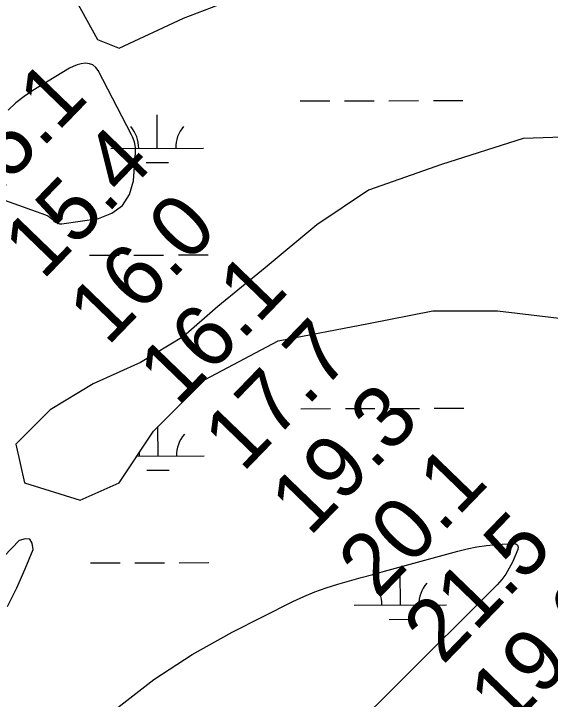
# Model space of a CAD drawing. Extents: x 3361039 to 3398939, y 576572 to 602007.
# Drawn here: x 3376235 to 3376815, y 592738 to 593479 of the extents above; entities that cross this region are included whole.
import ezdxf

# ---------------------------------------------------------------- set-up
doc = ezdxf.new("R2010")
doc.units = 0
for name, color, linetype in [('V-RIVR-RANG', 7, 'Continuous'), ('V-SITE-VEGE', 7, 'Continuous'), ('V-TOPO-MINR', 7, 'Continuous'), ('V-WETL-SWMP', 7, 'Continuous')]:
    doc.layers.add(name, color=color, linetype=linetype)

msp = doc.modelspace()

# ---------------------------------------------------------------- linework, layer by layer
at = {"layer": 'V-SITE-VEGE'}
for points in [[(3376302.03, 593493.25), (3376325.27, 593451.39), (3376348.5, 593442.09), (3376418.22, 593474.65), (3376478.64, 593497.9)], [(3376924.83, 593349.06), (3376785.39, 593344.41), (3376697.08, 593316.5), (3376618.07, 593288.59), (3376562.3, 593251.38), (3376506.53, 593204.87), (3376455.41, 593163.01), (3376418.22, 593130.45), (3376371.74, 593102.54), (3376320.62, 593079.29), (3376274.14, 593051.38), (3376236.96, 593014.17), (3376246.25, 592972.31), (3376306.68, 592953.7), (3376348.5, 592972.31), (3376385.69, 593028.12), (3376441.46, 593083.94), (3376520.47, 593125.8), (3376618.07, 593144.41), (3376687.79, 593158.36), (3376757.51, 593158.36), (3376836.52, 593149.06)]]:
    msp.add_lwpolyline(points, dxfattribs=at)
at = {"layer": 'V-TOPO-MINR'}
for points in [[(3376195.17, 593288.29), (3376269.02, 593262.09), (3376271.54, 593260.94), (3376273.87, 593259.54), (3376275.94, 593257.76), (3376277.82, 593255.73), (3376279.74, 593253.97), (3376284.27, 593252.17), (3376286.88, 593252.13), (3376326.41, 593258.16), (3376340.83, 593263.74), (3376352.39, 593271.96), (3376359.67, 593284.13), (3376364.1, 593298.94), (3376366.33, 593329.41), (3376366.3, 593334.33), (3376365.5, 593339.18), (3376364.83, 593341.56), (3376363.1, 593346.17), (3376362.04, 593348.4), (3376326.02, 593418.09), (3376323.41, 593421.45), (3376320.34, 593424.01), (3376316.57, 593425.34), (3376312.35, 593425.87), (3376307.77, 593425.25), (3376303.33, 593424.21), (3376299.09, 593422.54), (3376294.97, 593420.43), (3376255.51, 593396.42), (3376246.01, 593390.01), (3376236.97, 593383.06), (3376228.61, 593375.29)], [(3376228.07, 592838.57), (3376238.11, 592858.8), (3376247.25, 592879.45), (3376255.79, 592900.39), (3376254.75, 592907.14), (3376252.14, 592911.41), (3376247.17, 592911.95), (3376240.62, 592910.01), (3376093.03, 592756.19)], [(3376347.09, 592729.59), (3376386.05, 592759.88), (3376427.55, 592786.57), (3376470.76, 592810.88), (3376536.35, 592844.01), (3376548.19, 592849.56), (3376560.22, 592854.63), (3376572.52, 592858.98), (3376585.01, 592862.85), (3376597.65, 592866.36), (3376610.28, 592869.86), (3376622.92, 592873.34), (3376635.56, 592876.82), (3376714.54, 592898.5), (3376724.89, 592901.01), (3376735.32, 592903.09), (3376745.85, 592904.54), (3376756.45, 592905.57), (3376775.22, 592906.81), (3376777.46, 592906.36), (3376779.15, 592904.83), (3376779.9, 592902.63), (3376779.53, 592900.33), (3376773.62, 592886.56), (3376770.31, 592879.93), (3376766.54, 592873.61), (3376762.08, 592867.76), (3376757.15, 592862.22), (3376648.22, 592753.09), (3376602.36, 592708)]]:
    msp.add_lwpolyline(points, dxfattribs=at)
at = {"layer": 'V-WETL-SWMP'}
for p, q in [((3376544.23, 593385.16), (3376576.23, 593385.25)), ((3376592.23, 593385.29), (3376624.23, 593385.38)), ((3376640.23, 593385.43), (3376672.23, 593385.52)), ((3376688.23, 593385.56), (3376720.23, 593385.65)), ((3376389.78, 593333.99), (3376389.68, 593369.99)), ((3376339.78, 593333.85), (3376439.78, 593334.13)), ((3376377.82, 593318.53), (3376401.82, 593318.6)), ((3376316.69, 593218.36), (3376348.69, 593218.45)), ((3376364.69, 593218.49), (3376396.69, 593218.58)), ((3376412.69, 593218.62), (3376444.69, 593218.71)), ((3376641.15, 593052.75), (3376673.15, 593052.84)), ((3376689.15, 593052.89), (3376721.15, 593052.97)), ((3376545.15, 593052.49), (3376577.15, 593052.58)), ((3376593.15, 593052.62), (3376625.15, 593052.71)), ((3376390.7, 593001.32), (3376390.61, 593033.05)), ((3376367.79, 593001.26), (3376440.7, 593001.46)), ((3376378.74, 592985.86), (3376402.74, 592985.92)), ((3376317.61, 592885.69), (3376349.61, 592885.77)), ((3376365.61, 592885.82), (3376397.61, 592885.91)), ((3376413.61, 592885.95), (3376445.61, 592886.04)), ((3376652.58, 592840.18), (3376652.48, 592876.18)), ((3376602.58, 592840.04), (3376702.58, 592840.32)), ((3376640.63, 592824.72), (3376664.63, 592824.78))]:
    msp.add_line(p, q, dxfattribs=at)
for points in [[(3376302.03, 593493.25), (3376325.27, 593451.39), (3376348.51, 593442.09), (3376418.22, 593474.65), (3376478.64, 593497.9)], [(3376924.83, 593349.06), (3376785.39, 593344.41), (3376697.09, 593316.5), (3376618.07, 593288.59), (3376562.3, 593251.39), (3376506.53, 593204.87), (3376455.4, 593163.01), (3376418.22, 593130.45), (3376371.74, 593102.54), (3376320.62, 593079.29), (3376274.14, 593051.38), (3376236.96, 593014.17), (3376246.25, 592972.31), (3376306.68, 592953.7), (3376348.51, 592972.31), (3376385.69, 593028.12), (3376441.46, 593083.94), (3376520.47, 593125.8), (3376618.07, 593144.41), (3376687.79, 593158.36), (3376757.51, 593158.36), (3376836.52, 593149.06)]]:
    msp.add_lwpolyline(points, dxfattribs=at)
for centre, start, end in [((3376334.54, 593334.32), 359.38648, 40.93014), ((3376445.02, 593334.62), 139.38648, 180.93014), ((3376445.94, 593001.95), 139.38648, 180.93014), ((3376335.46, 593001.64), 359.38648, 6.01775), ((3376597.34, 592840.5), 359.38648, 40.93014), ((3376707.83, 592840.81), 139.38648, 180.93014)]:
    msp.add_arc(centre, 35.25, start, end, dxfattribs=at)

# ---------------------------------------------------------------- texts
at = {"layer": 'V-RIVR-RANG'}
for s, p in [('15.1', (3376195.67, 593261.52)), ('15.4', (3376266.09, 593190.49)), ('16.0', (3376336.14, 593119.08)), ('16.1', (3376411.88, 593053.55)), ('17.7', (3376482.3, 592982.53)), ('19.3', (3376554.38, 592913.2)), ('20.1', (3376628.1, 592845.59)), ('21.5', (3376698.52, 592774.56)), ('19.6', (3376769.31, 592703.91)), ('16.5', (3376842.67, 592635.91))]:
    msp.add_text(s, height=67, rotation=45.96833, dxfattribs=at).set_placement(p)

doc.saveas('drawing.dxf')
